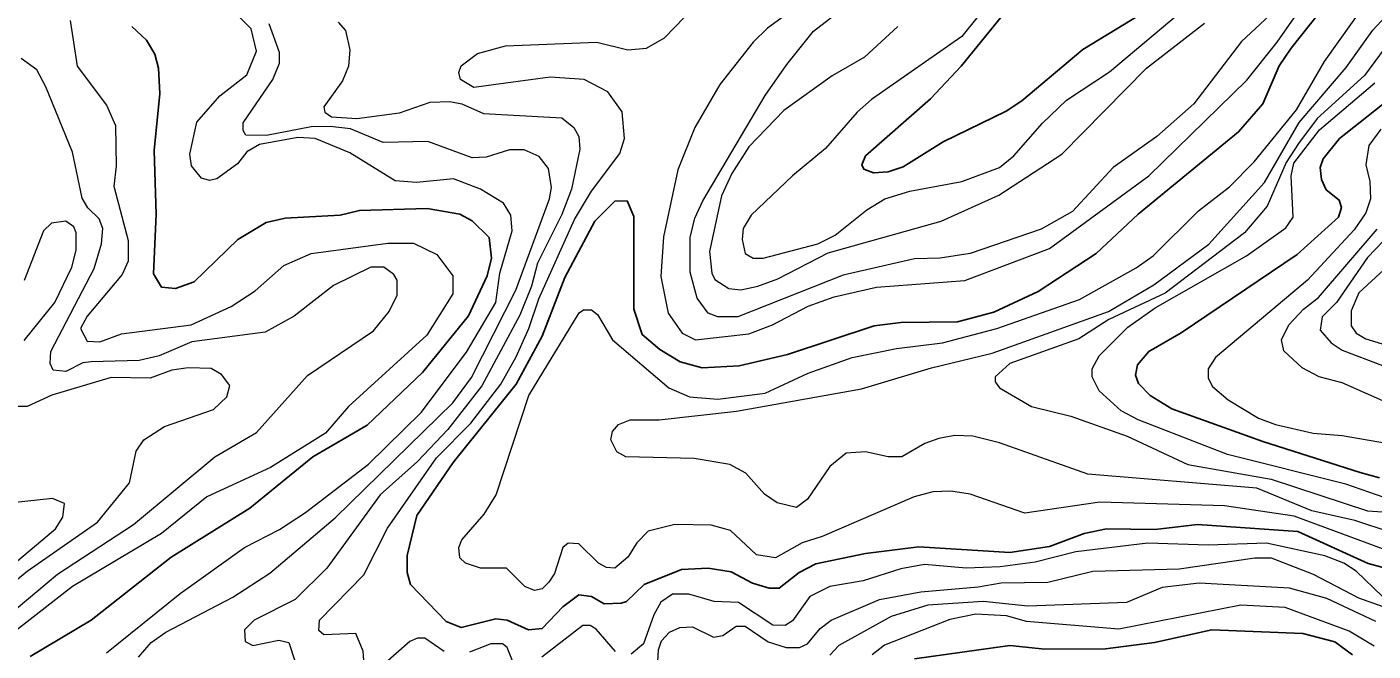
# Model space of a CAD drawing. Extents: x 577 to 602.9, y 7483.8 to 7511.6.
# Drawn here: x 581.073 to 582.841, y 7485.018 to 7485.838 of the extents above; entities that cross this region are included whole.
import ezdxf

# ---------------------------------------------------------------- set-up
doc = ezdxf.new("R2010")
doc.units = 0
doc.header["$LTSCALE"] = 0.032
doc.layers.add('1', color=7, linetype='Continuous', lineweight=25)
doc.layers.add('2', color=7, linetype='Continuous', lineweight=13)

msp = doc.modelspace()

# ---------------------------------------------------------------- linework, layer by layer
at = {"layer": '1'}
for points in [[(582.8687, 7485.9808), (582.7335, 7485.8099), (582.7176, 7485.7868), (582.6961, 7485.7367), (582.6643, 7485.7001), (582.5323, 7485.592), (582.4774, 7485.5403), (582.4011, 7485.4902), (582.343, 7485.4632), (582.2953, 7485.4504), (582.2206, 7485.4496), (582.1856, 7485.4449), (582.0719, 7485.4075), (582.0083, 7485.3924), (581.9598, 7485.39), (581.9311, 7485.398), (581.9041, 7485.4139), (581.881, 7485.4337), (581.8699, 7485.4671), (581.8699, 7485.5888), (581.8612, 7485.6095), (581.8453, 7485.6087), (581.819, 7485.5824), (581.7793, 7485.5085), (581.7498, 7485.4314), (581.7153, 7485.3684), (581.6327, 7485.2656), (581.5852, 7485.196), (581.5725, 7485.1435), (581.5725, 7485.1212), (581.5765, 7485.1053), (581.6234, 7485.0568), (581.6433, 7485.0489), (581.6886, 7485.06), (581.7037, 7485.0584), (581.7316, 7485.0457), (581.7498, 7485.0473), (581.7769, 7485.0759), (581.7976, 7485.0918), (581.8143, 7485.0894), (581.831, 7485.0799), (581.8532, 7485.0807), (581.8604, 7485.0831), (581.8834, 7485.1053), (581.9327, 7485.1252), (581.9677, 7485.1268), (581.9979, 7485.122), (582.0258, 7485.1069), (582.048, 7485.1006), (582.0608, 7485.1006), (582.087, 7485.1212), (582.1093, 7485.1324), (582.1745, 7485.1459), (582.2444, 7485.1546), (582.3637, 7485.1475), (582.4162, 7485.1554), (582.4615, 7485.1721), (582.4909, 7485.1785)], [(582.2039, 7485.6476), (582.1848, 7485.6461), (582.1721, 7485.6508), (582.1697, 7485.6564), (582.1745, 7485.6683), (582.2596, 7485.7431), (582.3001, 7485.786), (582.3574, 7485.8568)], [(582.5569, 7485.8671), (582.4599, 7485.8083), (582.3796, 7485.7407), (582.3589, 7485.7272), (582.2762, 7485.6866), (582.2238, 7485.654), (582.2039, 7485.6476)], [(581.0771, 7485.0107), (581.1574, 7485.0584), (581.2624, 7485.1411), (581.3658, 7485.2055), (581.4485, 7485.2731), (581.52, 7485.3145), (581.5924, 7485.3836), (581.6528, 7485.4584), (581.6775, 7485.5109), (581.683, 7485.5339), (581.6799, 7485.561), (581.6576, 7485.5832), (581.6417, 7485.592), (581.5988, 7485.5991), (581.5097, 7485.5968), (581.4843, 7485.5904), (581.4119, 7485.5864), (581.3872, 7485.5808), (581.3499, 7485.5586), (581.2926, 7485.5029), (581.268, 7485.4942), (581.2497, 7485.4958), (581.2393, 7485.5133), (581.2425, 7485.592), (581.2401, 7485.6755), (581.2473, 7485.7502), (581.2457, 7485.7836), (581.2409, 7485.8019), (581.2298, 7485.8202), (581.2107, 7485.8385)], [(582.8496, 7485.2453), (582.8241, 7485.2524), (582.6961, 7485.293), (582.5768, 7485.3359), (582.5482, 7485.3534), (582.5331, 7485.3693), (582.5291, 7485.3805), (582.5315, 7485.394), (582.5466, 7485.4115), (582.5888, 7485.4361), (582.7414, 7485.5387), (582.7955, 7485.588), (582.7995, 7485.6007), (582.7963, 7485.6103), (582.7796, 7485.6238), (582.7732, 7485.6373), (582.7716, 7485.6532), (582.7756, 7485.6643), (582.7971, 7485.6914), (582.8615, 7485.7423)], [(582.4909, 7485.1785), (582.5546, 7485.1777), (582.6102, 7485.1841), (582.7422, 7485.175), (582.8347, 7485.1327), (582.883, 7485.1196)], [(582.8138, 7485.0131), (582.7907, 7485.0298), (582.7486, 7485.0409), (582.6293, 7485.0457), (582.5538, 7485.029), (582.4894, 7485.021), (582.4098, 7485.0202), (582.3637, 7485.025), (582.2389, 7485.0075)]]:
    msp.add_lwpolyline(points, dxfattribs=at)
at = {"layer": '2'}
for points in [[(582.8647, 7485.1737), (582.817, 7485.1896), (582.7605, 7485.2023), (582.6882, 7485.2318), (582.4663, 7485.2501), (582.3502, 7485.2914), (582.3152, 7485.3002), (582.2914, 7485.3009), (582.2707, 7485.297), (582.2524, 7485.2906), (582.2222, 7485.2731), (582.2039, 7485.2731), (582.1745, 7485.2795), (582.149, 7485.2779), (582.1276, 7485.2604), (582.0981, 7485.2175), (582.0838, 7485.2063), (582.0584, 7485.2127), (582.0417, 7485.2238), (582.017, 7485.2516), (581.9963, 7485.2628), (581.9494, 7485.2707), (581.8596, 7485.2731), (581.8476, 7485.2795), (581.8397, 7485.2954), (581.8421, 7485.3065), (581.85, 7485.3153), (581.8651, 7485.3216), (581.9033, 7485.3216), (582.0051, 7485.3328), (582.1689, 7485.3622), (582.2611, 7485.39), (582.3407, 7485.4091), (582.4933, 7485.464), (582.553, 7485.4989), (582.6253, 7485.5522), (582.6985, 7485.6333), (582.7438, 7485.7121), (582.8058, 7485.7844), (582.8408, 7485.8337), (583.015, 7486.0222)], [(582.0989, 7485.4711), (582.1331, 7485.483), (582.1888, 7485.4958), (582.3049, 7485.5045), (582.4162, 7485.5467), (582.5466, 7485.6421), (582.6754, 7485.7677), (582.7152, 7485.8178), (582.778, 7485.9085), (582.8806, 7486.0214)], [(582.9148, 7485.8894), (582.8297, 7485.7741), (582.7677, 7485.7173), (582.7432, 7485.6848), (582.7267, 7485.6595), (582.7017, 7485.6023), (582.6722, 7485.5673), (582.5681, 7485.4878), (582.4941, 7485.4536), (582.4544, 7485.4282), (582.3637, 7485.3956), (582.3446, 7485.3781), (582.3446, 7485.3717), (582.3502, 7485.3638), (582.3923, 7485.3391), (582.444, 7485.3264), (582.518, 7485.3002), (582.5975, 7485.2628), (582.7072, 7485.2437), (582.8337, 7485.2023), (582.8535, 7485.2008)], [(582.6524, 7485.6278), (582.685, 7485.6604), (582.7406, 7485.7288), (582.7772, 7485.7924), (582.8551, 7485.9021)], [(581.5463, 7485.1793), (581.6107, 7485.2715), (581.6558, 7485.3174), (581.6954, 7485.3685), (581.7157, 7485.4043), (581.7323, 7485.4417), (581.7451, 7485.4807), (581.792, 7485.5848), (581.8143, 7485.6222), (581.8516, 7485.6715), (581.858, 7485.6914), (581.8548, 7485.7264), (581.8357, 7485.7526), (581.8047, 7485.7685), (581.7602, 7485.7717), (581.66, 7485.7582), (581.6425, 7485.7685), (581.6401, 7485.7781), (581.6433, 7485.7868), (581.6648, 7485.8027), (581.7013, 7485.813), (581.8214, 7485.8178), (581.862, 7485.8075), (581.8866, 7485.8099), (581.9105, 7485.8234), (581.9629, 7485.8782)], [(582.7239, 7485.8703), (582.6683, 7485.8186), (582.6055, 7485.7367), (582.5569, 7485.6938), (582.4997, 7485.6532), (582.4464, 7485.5952), (582.4051, 7485.5721), (582.312, 7485.5403), (582.2723, 7485.5339), (582.2389, 7485.5331), (582.145, 7485.5117), (582.0067, 7485.4568), (581.9804, 7485.4568), (581.9677, 7485.4616), (581.9534, 7485.4815), (581.9439, 7485.5156), (581.9439, 7485.561), (581.9502, 7485.5864), (581.9606, 7485.6095), (582.0425, 7485.7478), (582.0711, 7485.7884), (582.1061, 7485.8321), (582.1442, 7485.8615)], [(581.1773, 7485.0155), (581.2743, 7485.0934), (581.3586, 7485.1538), (581.4047, 7485.1777), (581.4389, 7485.2), (581.5216, 7485.2636), (581.5908, 7485.3312), (581.6504, 7485.4107), (581.6886, 7485.4759), (581.6942, 7485.5141), (581.7101, 7485.5697), (581.7085, 7485.5904), (581.699, 7485.6063), (581.6687, 7485.6246), (581.633, 7485.6381), (581.5844, 7485.6333), (581.5566, 7485.6357), (581.497, 7485.6723), (581.4516, 7485.6911), (581.4286, 7485.6926), (581.3784, 7485.6831), (581.3619, 7485.6736), (581.3494, 7485.658), (581.3223, 7485.638), (581.3128, 7485.636), (581.3022, 7485.639), (581.2892, 7485.6555), (581.2867, 7485.6706), (581.2962, 7485.7127), (581.3263, 7485.7473), (581.3618, 7485.7749), (581.3745, 7485.8059), (581.3674, 7485.8353), (581.3443, 7485.8584)], [(582.0902, 7485.8687), (582.0456, 7485.8361), (582.0266, 7485.8178), (581.9828, 7485.7621), (581.9502, 7485.7057), (581.928, 7485.65), (581.9089, 7485.5618), (581.9057, 7485.5101), (581.9152, 7485.4616), (581.9335, 7485.4353), (581.951, 7485.4266), (582.021, 7485.4345), (582.052, 7485.4465), (582.0989, 7485.4711)], [(582.3224, 7485.852), (582.3009, 7485.825), (582.1824, 7485.7423), (582.1633, 7485.7256), (582.122, 7485.6779), (582.0783, 7485.6421), (582.0242, 7485.5904), (582.0138, 7485.5729), (582.0123, 7485.5586), (582.0162, 7485.5403), (582.0266, 7485.5339), (582.0401, 7485.5339), (582.1116, 7485.553), (582.1347, 7485.5641), (582.1761, 7485.5975), (582.1999, 7485.6119), (582.2325, 7485.6222), (582.3009, 7485.6349), (582.3502, 7485.6532), (582.3693, 7485.6683), (582.4067, 7485.7113), (582.4385, 7485.7415), (582.4949, 7485.7788), (582.5959, 7485.8639)], [(581.1296, 7485.8464), (581.1391, 7485.786), (581.1773, 7485.7351), (581.1892, 7485.7081), (581.19, 7485.6548), (581.1869, 7485.6286), (581.2059, 7485.557), (581.2059, 7485.53), (581.198, 7485.5125), (581.1519, 7485.4576), (581.1431, 7485.4417), (581.1519, 7485.425), (581.1686, 7485.4242), (581.1972, 7485.4345), (581.2886, 7485.4465), (581.3411, 7485.4703), (581.3729, 7485.491), (581.4103, 7485.5244), (581.4461, 7485.5403), (581.5471, 7485.5538), (581.5805, 7485.5538), (581.6115, 7485.5387), (581.6322, 7485.5109), (581.6322, 7485.487), (581.598, 7485.4329), (581.4954, 7485.3391), (581.4652, 7485.3041), (581.3928, 7485.2588), (581.3093, 7485.2206), (581.2497, 7485.1721), (581.1328, 7485.1029), (581.0413, 7485.0314)], [(581.6322, 7485.3439), (581.6568, 7485.3773), (581.7149, 7485.4918), (581.7594, 7485.6119), (581.7618, 7485.627), (581.7578, 7485.6516), (581.7459, 7485.6675), (581.726, 7485.6763), (581.7069, 7485.6763), (581.6759, 7485.6667), (581.6576, 7485.6659), (581.5996, 7485.6874), (581.5407, 7485.6858), (581.4978, 7485.7038), (581.4712, 7485.7068), (581.4461, 7485.7063), (581.3875, 7485.6952), (581.3604, 7485.6957), (581.3569, 7485.7018), (581.3569, 7485.7118), (581.396, 7485.7685), (581.4047, 7485.79), (581.4047, 7485.8043), (581.3912, 7485.8417)], [(581.4819, 7485.8441), (581.4914, 7485.8329), (581.497, 7485.8075), (581.4954, 7485.786), (581.4874, 7485.7669), (581.4628, 7485.7327), (581.4644, 7485.7256), (581.473, 7485.7196), (581.5061, 7485.7176), (581.5622, 7485.7248), (581.6027, 7485.7391), (581.6282, 7485.7399), (581.6441, 7485.7367), (581.6727, 7485.724), (581.7753, 7485.7184), (581.7912, 7485.7057), (581.7976, 7485.6938), (581.7991, 7485.6771), (581.788, 7485.6246), (581.7753, 7485.5912), (581.7435, 7485.5276), (581.7355, 7485.4974), (581.7204, 7485.4592), (581.6703, 7485.3662), (581.6258, 7485.3089), (581.586, 7485.2668), (581.5367, 7485.223), (581.4668, 7485.1268), (581.4254, 7485.0855), (581.3713, 7485.0584), (581.3586, 7485.0457), (581.3594, 7485.0306), (581.3697, 7485.025), (581.4039, 7485.0322), (581.4167, 7485.029), (581.4246, 7485.0051)], [(582.2166, 7485.8385), (582.1729, 7485.7979), (582.1307, 7485.7733), (582.0671, 7485.728), (582.021, 7485.6802), (581.9987, 7485.6453), (581.9852, 7485.6158), (581.9693, 7485.5427), (581.9725, 7485.5141), (581.9765, 7485.5061), (581.9948, 7485.4942), (582.0107, 7485.4926), (582.0329, 7485.4974), (582.0592, 7485.5069), (582.1252, 7485.5411), (582.2739, 7485.5824), (582.3494, 7485.6166), (582.4321, 7485.6707), (582.5434, 7485.7836), (582.6198, 7485.8425)], [(581.0588, 7485.0735), (581.1129, 7485.1189), (581.2131, 7485.1841), (581.3197, 7485.2731), (581.3745, 7485.3049), (581.4413, 7485.3797), (581.528, 7485.4385), (581.5487, 7485.464), (581.559, 7485.4854), (581.559, 7485.5053), (581.555, 7485.5125), (581.5415, 7485.522), (581.5248, 7485.522), (581.4755, 7485.4981), (581.4238, 7485.4576), (581.3857, 7485.4369), (581.2894, 7485.4242), (581.2465, 7485.4059), (581.2203, 7485.3995), (581.1574, 7485.398), (581.1463, 7485.3964), (581.124, 7485.3852), (581.1073, 7485.3868), (581.1034, 7485.3956), (581.1042, 7485.4115), (581.1614, 7485.5204), (581.171, 7485.553), (581.1725, 7485.5729), (581.1678, 7485.5856), (581.1527, 7485.5999), (581.1455, 7485.6127), (581.1328, 7485.6731), (581.0978, 7485.759), (581.0859, 7485.7812), (581.0652, 7485.7963)], [(582.8758, 7485.2127), (582.805, 7485.2373), (582.65, 7485.2763), (582.5323, 7485.3216), (582.51, 7485.3335), (582.4814, 7485.3598), (582.4719, 7485.3781), (582.4719, 7485.3884), (582.4814, 7485.4059), (582.5188, 7485.4433), (582.5546, 7485.4687), (582.6746, 7485.5371), (582.7263, 7485.5737), (582.7359, 7485.588), (582.7335, 7485.6421), (582.7367, 7485.6588), (582.7707, 7485.7027), (582.8432, 7485.7645)], [(582.8512, 7485.7033), (582.8353, 7485.6818), (582.8313, 7485.6564), (582.8368, 7485.6349), (582.8376, 7485.6119), (582.8313, 7485.5936), (582.8162, 7485.5713), (582.7549, 7485.5053), (582.6341, 7485.4035), (582.6245, 7485.3884), (582.6245, 7485.3765), (582.6301, 7485.3654), (582.6508, 7485.3479), (582.6905, 7485.324), (582.7128, 7485.3153), (582.7621, 7485.3041), (582.8003, 7485.3009), (582.8941, 7485.285)], [(582.8854, 7485.1403), (582.7375, 7485.1952), (582.646, 7485.2087), (582.4822, 7485.2135), (582.3836, 7485.1992), (582.312, 7485.2238), (582.2866, 7485.2278), (582.2627, 7485.227), (582.2381, 7485.2206), (582.1172, 7485.1682), (582.091, 7485.1602), (582.056, 7485.1403), (582.0313, 7485.1443), (581.9971, 7485.1761), (581.9717, 7485.1833), (581.924, 7485.1841), (581.889, 7485.1753), (581.8739, 7485.1602), (581.862, 7485.1411), (581.8453, 7485.1268), (581.8341, 7485.1276), (581.8238, 7485.1332), (581.7976, 7485.1586), (581.784, 7485.1594), (581.7769, 7485.1538), (581.7657, 7485.1196), (581.7586, 7485.1085), (581.7498, 7485.0998), (581.7395, 7485.0974), (581.7268, 7485.1029), (581.7029, 7485.1268), (581.6687, 7485.1268), (581.6489, 7485.1332), (581.6417, 7485.1403), (581.6401, 7485.1538), (581.6441, 7485.1642), (581.6735, 7485.1976), (581.6894, 7485.223), (581.7323, 7485.3534), (581.7983, 7485.4624), (581.8039, 7485.4663), (581.8143, 7485.4663), (581.8222, 7485.46), (581.8421, 7485.4266), (581.916, 7485.3638), (581.9431, 7485.3518), (581.9804, 7485.3487), (582.0425, 7485.3566), (582.0989, 7485.3828), (582.157, 7485.4035), (582.215, 7485.4155), (582.2755, 7485.4226), (582.347, 7485.4417), (582.4552, 7485.4799), (582.5299, 7485.5212), (582.5522, 7485.5371), (582.6118, 7485.596), (582.6524, 7485.6278)], [(581.0692, 7485.4258), (581.1097, 7485.4759), (581.132, 7485.522), (581.1376, 7485.5443), (581.1376, 7485.5673), (581.1344, 7485.5753), (581.124, 7485.5824), (581.105, 7485.5801), (581.0946, 7485.5697), (581.0692, 7485.5045)], [(582.8615, 7485.3431), (582.8003, 7485.3701), (582.7701, 7485.3781), (582.7478, 7485.39), (582.7239, 7485.4123), (582.7208, 7485.4266), (582.7303, 7485.4465), (582.7494, 7485.4671), (582.7693, 7485.4822), (582.8464, 7485.5721)], [(582.8655, 7485.5681), (582.8337, 7485.5347), (582.7931, 7485.4759), (582.774, 7485.4568), (582.7716, 7485.4393), (582.786, 7485.4226), (582.8003, 7485.4131), (582.8535, 7485.3932)], [(582.8941, 7485.5546), (582.8225, 7485.4886), (582.8122, 7485.4648), (582.8122, 7485.4449), (582.8186, 7485.4353), (582.8313, 7485.4282), (582.8957, 7485.4083)], [(580.9499, 7485.021), (581.0731, 7485.1228), (581.1654, 7485.1872), (581.2075, 7485.2389), (581.2163, 7485.2803), (581.2266, 7485.2954), (581.2537, 7485.3129), (581.3181, 7485.3351), (581.3356, 7485.3518), (581.3395, 7485.3669), (581.3284, 7485.3813), (581.3149, 7485.3892), (581.2847, 7485.39), (581.2632, 7485.3868), (581.2346, 7485.3765), (581.1837, 7485.3773), (581.1058, 7485.3542), (581.0731, 7485.3391), (581.0541, 7485.3391)], [(581.2195, 7485.0099), (581.2362, 7485.029), (581.2552, 7485.0425), (581.3435, 7485.0886), (581.392, 7485.1204), (581.4779, 7485.1928), (581.6322, 7485.3439)], [(580.9825, 7485.0711), (581.1105, 7485.1785), (581.1201, 7485.1936), (581.1224, 7485.2119), (581.1065, 7485.2182), (581.0541, 7485.2127)], [(581.5153, 7485.0059), (581.5145, 7485.0179), (581.5049, 7485.0409), (581.4628, 7485.0393), (581.4564, 7485.0449), (581.4572, 7485.0584), (581.5153, 7485.1181), (581.5463, 7485.1793)], [(582.8535, 7485.0894), (582.8186, 7485.1228), (582.8024, 7485.1333), (582.7778, 7485.1428), (582.7009, 7485.1594), (582.6245, 7485.157), (582.545, 7485.1594), (582.4504, 7485.1483), (582.3971, 7485.1348), (582.351, 7485.1284), (582.3065, 7485.1268), (582.2516, 7485.1316), (582.2206, 7485.126), (582.1713, 7485.1101), (582.1276, 7485.1029), (582.1013, 7485.0894), (582.0783, 7485.0576), (582.0687, 7485.0513), (582.0528, 7485.0521), (582.0075, 7485.0815), (581.9757, 7485.0831), (581.9423, 7485.0926), (581.9208, 7485.0926), (581.9057, 7485.0823), (581.8962, 7485.0656), (581.8826, 7485.0274), (581.8667, 7485.0139)], [(581.9001, 7484.9813), (581.9025, 7485.0195), (581.9065, 7485.0314), (581.9168, 7485.0425), (581.9303, 7485.0489), (581.947, 7485.0497), (581.9749, 7485.0362), (581.9868, 7485.0385), (582.0043, 7485.0505), (582.0162, 7485.0505), (582.0464, 7485.0298), (582.0703, 7485.0226), (582.0878, 7485.0226), (582.0981, 7485.0274), (582.1148, 7485.0473), (582.1291, 7485.0584), (582.1928, 7485.0855), (582.2468, 7485.0958), (582.3224, 7485.1022), (582.3526, 7485.1077), (582.4138, 7485.1085), (582.4727, 7485.1228), (582.5864, 7485.126), (582.6858, 7485.1403), (582.7072, 7485.1403), (582.7621, 7485.1189), (582.8217, 7485.0878), (582.8798, 7485.0672)], [(582.8448, 7485.0568), (582.7804, 7485.087), (582.7311, 7485.1006), (582.6126, 7485.1069), (582.5641, 7485.1014), (582.5172, 7485.0815), (582.3876, 7485.0767), (582.3287, 7485.0831), (582.2564, 7485.0783), (582.2079, 7485.0632), (582.1395, 7485.025), (582.1276, 7485.0123)], [(582.8424, 7485.0242), (582.8098, 7485.0441), (582.7255, 7485.0751), (582.6675, 7485.0783), (582.5069, 7485.0465), (582.386, 7485.0568), (582.3597, 7485.064), (582.3192, 7485.0664), (582.285, 7485.0592), (582.1991, 7485.0258), (582.1832, 7485.0131)], [(581.8461, 7485.0171), (581.8206, 7485.0465), (581.8127, 7485.0513), (581.8031, 7485.0513), (581.749, 7485.0099)], [(581.621, 7485.0171), (581.5956, 7485.0346), (581.586, 7485.0346), (581.5757, 7485.0306), (581.5399, 7484.9988)], [(581.7117, 7485.0028), (581.7037, 7485.0226), (581.6974, 7485.0274), (581.6823, 7485.0274), (581.6544, 7485.0163)]]:
    msp.add_lwpolyline(points, dxfattribs=at)

doc.saveas('drawing.dxf')
